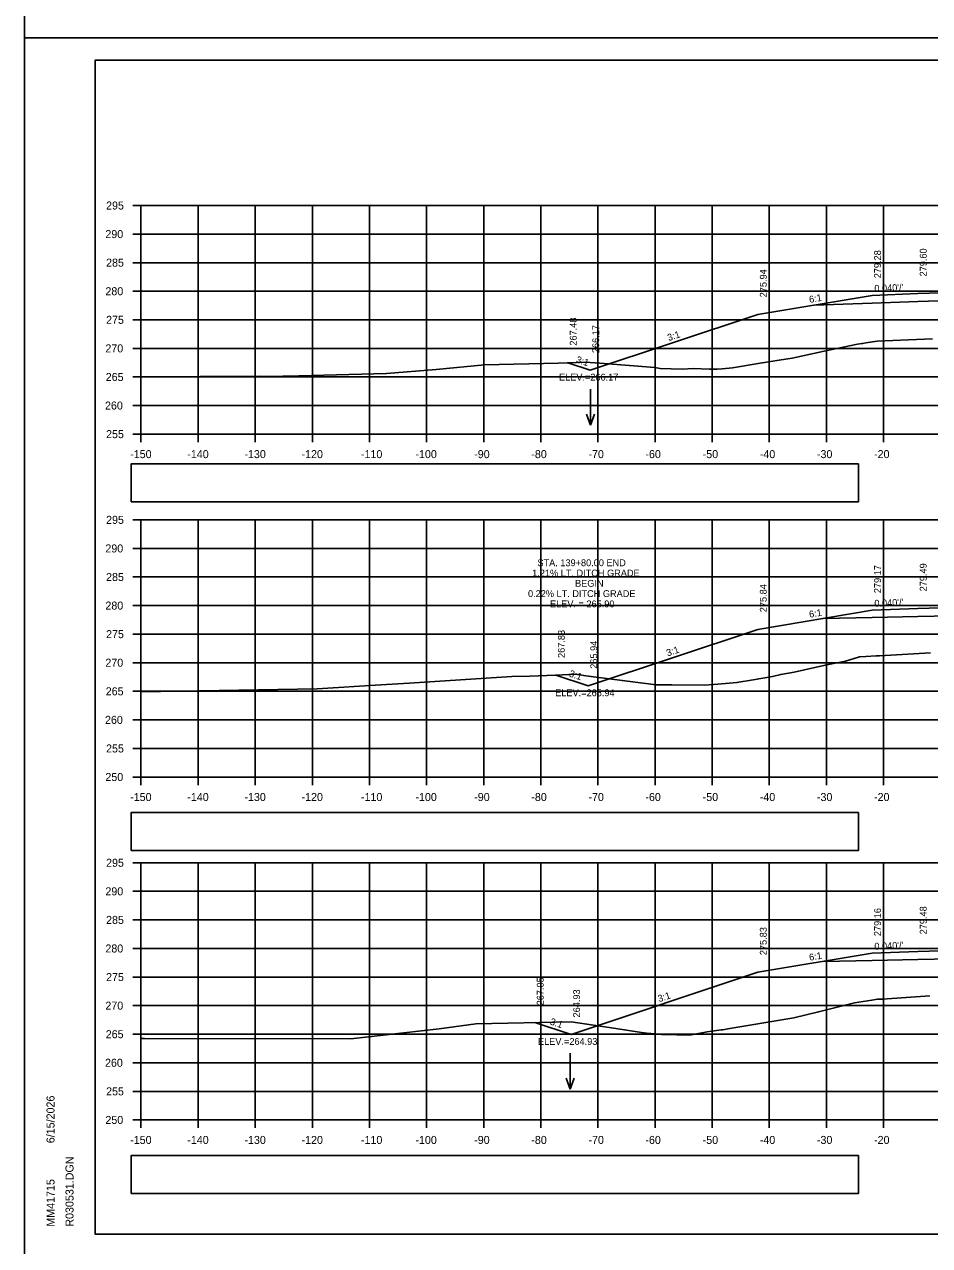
# Model space of a CAD drawing. Extents: x 285 to 4233, y -659 to 3710.
# Drawn here: x 368.9 to 527.3, y 2538.2 to 2751.9 of the extents above; entities that cross this region are included whole.
import ezdxf

# ---------------------------------------------------------------- set-up
doc = ezdxf.new("R2010")
doc.units = 0
for name, color, linetype in [('R_Alt Surface', 7, 'Continuous'), ('R_Axis', 7, 'Continuous'), ('R_Axis Annot', 7, 'Continuous'), ('R_Border', 7, 'Continuous'), ('R_Exist Surface', 7, 'Continuous'), ('R_Fin Surface', 7, 'Continuous'), ('R_Grid', 7, 'Continuous'), ('R_No Plot', 7, 'Continuous'), ('R_Proposed Const Limits', 7, 'Continuous'), ('R_Water Annot', 7, 'Continuous'), ('R_Xsect Elev', 7, 'Continuous'), ('R_Xsect Slope', 7, 'Continuous')]:
    doc.layers.add(name, color=color, linetype=linetype)

msp = doc.modelspace()

# ---------------------------------------------------------------- linework, layer by layer
at = {"layer": 'R_Alt Surface'}
for points in [[(507.11, 2702.79), (517.28, 2703.12), (525.28, 2703.39), (551.28, 2704.24), (551.28, 2704.24), (557.28, 2704.12), (569.1, 2703.89)], [(508.71, 2647.95), (517.28, 2648.12), (525.28, 2648.28), (551.28, 2648.8), (551.28, 2648.8), (557.28, 2648.68), (566.12, 2648.51)], [(508.71, 2587.94), (517.28, 2588.11), (525.28, 2588.27), (551.28, 2588.79), (551.28, 2588.79), (557.28, 2588.67), (566.12, 2588.49)]]:
    msp.add_lwpolyline(points, dxfattribs=at)
at = {"layer": 'R_Axis'}
for p, q in [((387.88, 2720.21), (389.28, 2720.21)), ((389.28, 2680.21), (389.28, 2720.21)), ((387.88, 2715.21), (389.28, 2715.21)), ((387.88, 2710.21), (389.28, 2710.21)), ((387.88, 2705.21), (389.28, 2705.21)), ((387.88, 2700.21), (389.28, 2700.21)), ((387.88, 2695.21), (389.28, 2695.21)), ((387.88, 2690.21), (389.28, 2690.21)), ((387.88, 2685.21), (389.28, 2685.21)), ((387.88, 2680.21), (389.28, 2680.21)), ((389.28, 2680.21), (689.28, 2680.21)), ((389.28, 2678.81), (389.28, 2680.21)), ((399.28, 2678.81), (399.28, 2680.21)), ((409.28, 2678.81), (409.28, 2680.21)), ((419.28, 2678.81), (419.28, 2680.21)), ((429.28, 2678.81), (429.28, 2680.21)), ((439.28, 2678.81), (439.28, 2680.21)), ((449.28, 2678.81), (449.28, 2680.21)), ((459.28, 2678.81), (459.28, 2680.21)), ((469.28, 2678.81), (469.28, 2680.21)), ((479.28, 2678.81), (479.28, 2680.21)), ((489.28, 2678.81), (489.28, 2680.21)), ((499.28, 2678.81), (499.28, 2680.21)), ((509.28, 2678.81), (509.28, 2680.21)), ((519.28, 2678.81), (519.28, 2680.21)), ((387.88, 2665.21), (389.28, 2665.21)), ((389.28, 2620.21), (389.28, 2665.21)), ((387.88, 2660.21), (389.28, 2660.21)), ((387.88, 2655.21), (389.28, 2655.21)), ((387.88, 2650.21), (389.28, 2650.21)), ((387.88, 2645.21), (389.28, 2645.21)), ((387.88, 2640.21), (389.28, 2640.21)), ((387.88, 2635.21), (389.28, 2635.21)), ((387.88, 2630.21), (389.28, 2630.21)), ((387.88, 2625.21), (389.28, 2625.21)), ((387.88, 2620.21), (389.28, 2620.21)), ((389.28, 2620.21), (689.28, 2620.21)), ((389.28, 2618.81), (389.28, 2620.21)), ((399.28, 2618.81), (399.28, 2620.21)), ((409.28, 2618.81), (409.28, 2620.21)), ((419.28, 2618.81), (419.28, 2620.21)), ((429.28, 2618.81), (429.28, 2620.21)), ((439.28, 2618.81), (439.28, 2620.21)), ((449.28, 2618.81), (449.28, 2620.21)), ((459.28, 2618.81), (459.28, 2620.21)), ((469.28, 2618.81), (469.28, 2620.21)), ((479.28, 2618.81), (479.28, 2620.21)), ((489.28, 2618.81), (489.28, 2620.21)), ((499.28, 2618.81), (499.28, 2620.21)), ((509.28, 2618.81), (509.28, 2620.21)), ((519.28, 2618.81), (519.28, 2620.21)), ((387.88, 2605.21), (389.28, 2605.21)), ((389.28, 2560.21), (389.28, 2605.21)), ((387.88, 2600.21), (389.28, 2600.21)), ((387.88, 2595.21), (389.28, 2595.21)), ((387.88, 2590.21), (389.28, 2590.21)), ((387.88, 2585.21), (389.28, 2585.21)), ((387.88, 2580.21), (389.28, 2580.21)), ((387.88, 2575.21), (389.28, 2575.21)), ((387.88, 2570.21), (389.28, 2570.21)), ((387.88, 2565.21), (389.28, 2565.21)), ((387.88, 2560.21), (389.28, 2560.21)), ((389.28, 2560.21), (689.28, 2560.21)), ((389.28, 2558.81), (389.28, 2560.21)), ((399.28, 2558.81), (399.28, 2560.21)), ((409.28, 2558.81), (409.28, 2560.21)), ((419.28, 2558.81), (419.28, 2560.21)), ((429.28, 2558.81), (429.28, 2560.21)), ((439.28, 2558.81), (439.28, 2560.21)), ((449.28, 2558.81), (449.28, 2560.21)), ((459.28, 2558.81), (459.28, 2560.21)), ((469.28, 2558.81), (469.28, 2560.21)), ((479.28, 2558.81), (479.28, 2560.21)), ((489.28, 2558.81), (489.28, 2560.21)), ((499.28, 2558.81), (499.28, 2560.21)), ((509.28, 2558.81), (509.28, 2560.21)), ((519.28, 2558.81), (519.28, 2560.21))]:
    msp.add_line(p, q, dxfattribs=at)
at = {"layer": 'R_Axis Annot'}
for points in [[(387.56, 2668.34), (514.89, 2668.34), (514.89, 2674.99), (387.56, 2674.99)], [(387.56, 2607.35), (514.89, 2607.35), (514.89, 2614), (387.56, 2614)], [(387.56, 2547.31), (514.89, 2547.31), (514.89, 2553.96), (387.56, 2553.96)]]:
    msp.add_lwpolyline(points, close=True, dxfattribs=at)
at = {"layer": 'R_Border'}
for p, q in [((381.28, 2745.67), (697.46, 2745.67)), ((381.28, 2540.21), (381.28, 2745.67)), ((381.28, 2540.21), (381.28, 2540.21)), ((697.46, 2540.21), (381.28, 2540.21))]:
    msp.add_line(p, q, dxfattribs=at)
at = {"layer": 'R_Exist Surface'}
for points in [[(389.28, 2690.24), (410, 2690.33), (411.23, 2690.3), (416.92, 2690.43), (432.29, 2690.79), (440.97, 2691.52), (449.45, 2692.32), (462.31, 2692.63), (467.12, 2692.8), (469.6, 2692.64), (479.22, 2691.88), (480.16, 2691.7), (484.03, 2691.58), (485.95, 2691.68), (488.79, 2691.58), (490.16, 2691.55), (491.01, 2691.62), (492.86, 2691.82), (497.71, 2692.61), (501.38, 2693.21), (502.5, 2693.38), (503.27, 2693.5), (508.9, 2694.7), (514.71, 2695.93), (515.5, 2696.06), (515.65, 2696.09), (516.21, 2696.17), (518.17, 2696.46), (523.67, 2696.7), (527.86, 2696.9)], [(389.28, 2635.09), (420.15, 2635.62), (431.25, 2636.34), (436.24, 2636.64), (454.19, 2637.78), (457.33, 2637.86), (461.88, 2638.04), (465.35, 2638.18), (467.19, 2637.94), (479.49, 2636.37), (482.23, 2636.33), (487.92, 2636.26), (490.27, 2636.44), (493.61, 2636.73), (496.47, 2637.23), (499.87, 2637.82), (501.3, 2638.16), (503.61, 2638.58), (509.08, 2639.77), (512.64, 2640.47), (514.92, 2641.21), (515.1, 2641.27), (516.17, 2641.32), (518.01, 2641.39), (518.18, 2641.41), (518.6, 2641.43), (527.52, 2641.93)], [(389.28, 2574.44), (389.87, 2574.43), (426.01, 2574.4), (441.49, 2576.17), (447.93, 2577.01), (453.48, 2577.17), (464.58, 2577.38), (472.42, 2576.19), (476.93, 2575.51), (477.83, 2575.42), (479.93, 2575.23), (480.43, 2575.18), (480.76, 2575.17), (485.35, 2575.03), (488.39, 2575.61), (490.85, 2575.99), (491.16, 2575.99), (492, 2576.13), (503.6, 2578.09), (507.9, 2579.12), (514.22, 2580.69), (517.21, 2581.16), (518.2, 2581.32), (519.13, 2581.37), (527.41, 2581.94)]]:
    msp.add_lwpolyline(points, dxfattribs=at)
at = {"layer": 'R_Fin Surface'}
for points in [[(464.01, 2692.69), (467.95, 2691.38), (497.28, 2701.15), (517.28, 2704.48), (525.28, 2704.8), (527.28, 2704.87), (551.28, 2705.66), (557.28, 2705.86), (581.28, 2701.86), (594.75, 2697.37), (609.26, 2692.53), (610.21, 2692.21), (611.83, 2692.75)], [(461.93, 2638.04), (467.6, 2636.15), (497.28, 2646.05), (517.28, 2649.38), (525.28, 2649.7), (527.28, 2649.74), (551.28, 2650.22), (557.28, 2649.98), (581.28, 2645.98), (612.07, 2635.72), (615.27, 2636.79)], [(458.23, 2577.26), (464.59, 2575.14), (497.28, 2586.04), (517.28, 2589.37), (525.28, 2589.69), (527.28, 2589.73), (551.28, 2590.21), (557.28, 2589.97), (581.28, 2585.97), (616.51, 2574.22), (622.12, 2576.09)]]:
    msp.add_lwpolyline(points, dxfattribs=at)
at = {"layer": 'R_Grid'}
for p, q in [((389.28, 2720.21), (689.28, 2720.21)), ((389.28, 2680.21), (389.28, 2720.21)), ((399.28, 2680.21), (399.28, 2720.21)), ((409.28, 2680.21), (409.28, 2720.21)), ((419.28, 2680.21), (419.28, 2720.21)), ((429.28, 2680.21), (429.28, 2720.21)), ((439.28, 2680.21), (439.28, 2720.21)), ((449.28, 2680.21), (449.28, 2720.21)), ((459.28, 2680.21), (459.28, 2720.21)), ((469.28, 2680.21), (469.28, 2720.21)), ((479.28, 2680.21), (479.28, 2720.21)), ((489.28, 2680.21), (489.28, 2720.21)), ((499.28, 2680.21), (499.28, 2720.21)), ((509.28, 2680.21), (509.28, 2720.21)), ((519.28, 2680.21), (519.28, 2720.21)), ((389.28, 2715.21), (689.28, 2715.21)), ((389.28, 2710.21), (689.28, 2710.21)), ((389.28, 2705.21), (689.28, 2705.21)), ((389.28, 2700.21), (689.28, 2700.21)), ((389.28, 2695.21), (689.28, 2695.21)), ((389.28, 2690.21), (689.28, 2690.21)), ((389.28, 2685.21), (689.28, 2685.21)), ((389.28, 2680.21), (689.28, 2680.21)), ((389.28, 2665.21), (689.28, 2665.21)), ((389.28, 2620.21), (389.28, 2665.21)), ((399.28, 2620.21), (399.28, 2665.21)), ((409.28, 2620.21), (409.28, 2665.21)), ((419.28, 2620.21), (419.28, 2665.21)), ((429.28, 2620.21), (429.28, 2665.21)), ((439.28, 2620.21), (439.28, 2665.21)), ((449.28, 2620.21), (449.28, 2665.21)), ((459.28, 2620.21), (459.28, 2665.21)), ((469.28, 2620.21), (469.28, 2665.21)), ((479.28, 2620.21), (479.28, 2665.21)), ((489.28, 2620.21), (489.28, 2665.21)), ((499.28, 2620.21), (499.28, 2665.21)), ((509.28, 2620.21), (509.28, 2665.21)), ((519.28, 2620.21), (519.28, 2665.21)), ((389.28, 2660.21), (689.28, 2660.21)), ((389.28, 2655.21), (689.28, 2655.21)), ((389.28, 2650.21), (689.28, 2650.21)), ((389.28, 2645.21), (689.28, 2645.21)), ((389.28, 2640.21), (689.28, 2640.21)), ((389.28, 2635.21), (689.28, 2635.21)), ((389.28, 2630.21), (689.28, 2630.21)), ((389.28, 2625.21), (689.28, 2625.21)), ((389.28, 2620.21), (689.28, 2620.21)), ((389.28, 2605.21), (689.28, 2605.21)), ((389.28, 2560.21), (389.28, 2605.21)), ((399.28, 2560.21), (399.28, 2605.21)), ((409.28, 2560.21), (409.28, 2605.21)), ((419.28, 2560.21), (419.28, 2605.21)), ((429.28, 2560.21), (429.28, 2605.21)), ((439.28, 2560.21), (439.28, 2605.21)), ((449.28, 2560.21), (449.28, 2605.21)), ((459.28, 2560.21), (459.28, 2605.21)), ((469.28, 2560.21), (469.28, 2605.21)), ((479.28, 2560.21), (479.28, 2605.21)), ((489.28, 2560.21), (489.28, 2605.21)), ((499.28, 2560.21), (499.28, 2605.21)), ((509.28, 2560.21), (509.28, 2605.21)), ((519.28, 2560.21), (519.28, 2605.21)), ((389.28, 2600.21), (689.28, 2600.21)), ((389.28, 2595.21), (689.28, 2595.21)), ((389.28, 2590.21), (689.28, 2590.21)), ((389.28, 2585.21), (689.28, 2585.21)), ((389.28, 2580.21), (689.28, 2580.21)), ((389.28, 2575.21), (689.28, 2575.21)), ((389.28, 2570.21), (689.28, 2570.21)), ((389.28, 2565.21), (689.28, 2565.21)), ((389.28, 2560.21), (689.28, 2560.21))]:
    msp.add_line(p, q, dxfattribs=at)
at = {"layer": 'R_No Plot'}
for p, q in [((368.88, 2749.57), (702.21, 2749.57)), ((368.88, 2749.56), (702.21, 2749.56))]:
    msp.add_line(p, q, dxfattribs=at)
for points in [[(368.87, 2962.9), (702.21, 2962.9), (702.21, 2749.56), (368.87, 2749.56)], [(368.87, 2749.56), (702.21, 2749.56), (702.21, 2536.23), (368.87, 2536.23)], [(615.2, 2745.67), (634.82, 2745.67), (634.82, 2735.79), (650.93, 2735.79), (674.13, 2735.79), (674.25, 2707.63), (697.46, 2707.63), (697.46, 2540.21), (381.28, 2540.21), (381.28, 2745.67)]]:
    msp.add_lwpolyline(points, close=True, dxfattribs=at)
at = {"layer": 'R_Proposed Const Limits'}
for points in [[(527.28, 2704.85), (527.28, 2704.86), (527.28, 2704.87), (527.28, 2704.88), (527.28, 2704.9)], [(527.28, 2649.73), (527.28, 2649.74), (527.28, 2649.74), (527.28, 2649.75), (527.28, 2649.75), (527.28, 2649.76)], [(527.28, 2589.73), (527.28, 2589.73), (527.28, 2589.73)]]:
    msp.add_lwpolyline(points, dxfattribs=at)
at = {"layer": 'R_Water Annot'}
for p, q in [((467.99, 2688.08), (467.99, 2681.8)), ((467.99, 2681.8), (467.29, 2683.72)), ((467.99, 2681.8), (468.69, 2683.72)), ((464.44, 2571.9), (464.44, 2565.62)), ((464.44, 2565.62), (463.74, 2567.54)), ((464.44, 2565.62), (465.14, 2567.54))]:
    msp.add_line(p, q, dxfattribs=at)

# ---------------------------------------------------------------- texts
at = {"layer": 'R_Axis Annot'}
for s, p in [('295', (383.17, 2719.51)), ('290', (383.05, 2714.51)), ('285', (383.17, 2709.51)), ('280', (383.05, 2704.51)), ('275', (383.17, 2699.51)), ('270', (383.05, 2694.51)), ('265', (383.11, 2689.51)), ('260', (382.98, 2684.51)), ('255', (383.17, 2679.51)), ('-150', (387.39, 2676.01)), ('-140', (397.39, 2676.01)), ('-130', (407.39, 2676.01)), ('-120', (417.39, 2676.01)), ('-110', (427.79, 2676.01)), ('-100', (437.33, 2676.01)), ('-90', (447.62, 2676.01)), ('-80', (457.62, 2676.01)), ('-70', (467.62, 2676.01)), ('-60', (477.59, 2676.01)), ('-50', (487.62, 2676.01)), ('-40', (497.62, 2676.01)), ('-30', (507.62, 2676.01)), ('-20', (517.62, 2676.01)), ('295', (383.17, 2664.51)), ('290', (383.05, 2659.51)), ('285', (383.17, 2654.51)), ('280', (383.05, 2649.51)), ('275', (383.17, 2644.51)), ('270', (383.05, 2639.51)), ('265', (383.11, 2634.51)), ('260', (382.98, 2629.51)), ('255', (383.17, 2624.51)), ('250', (383.05, 2619.51)), ('-150', (387.39, 2616.01)), ('-140', (397.39, 2616.01)), ('-130', (407.39, 2616.01)), ('-120', (417.39, 2616.01)), ('-110', (427.79, 2616.01)), ('-100', (437.33, 2616.01)), ('-90', (447.62, 2616.01)), ('-80', (457.62, 2616.01)), ('-70', (467.62, 2616.01)), ('-60', (477.59, 2616.01)), ('-50', (487.62, 2616.01)), ('-40', (497.62, 2616.01)), ('-30', (507.62, 2616.01)), ('-20', (517.62, 2616.01)), ('295', (383.17, 2604.51)), ('290', (383.05, 2599.51)), ('285', (383.17, 2594.51)), ('280', (383.05, 2589.51)), ('275', (383.17, 2584.51)), ('270', (383.05, 2579.51)), ('265', (383.11, 2574.51)), ('260', (382.98, 2569.51)), ('255', (383.17, 2564.51)), ('250', (383.05, 2559.51)), ('-150', (387.39, 2556.01)), ('-140', (397.39, 2556.01)), ('-130', (407.39, 2556.01)), ('-120', (417.39, 2556.01)), ('-110', (427.79, 2556.01)), ('-100', (437.33, 2556.01)), ('-90', (447.62, 2556.01)), ('-80', (457.62, 2556.01)), ('-70', (467.62, 2556.01)), ('-60', (477.59, 2556.01)), ('-50', (487.62, 2556.01)), ('-40', (497.62, 2556.01)), ('-30', (507.62, 2556.01)), ('-20', (517.62, 2556.01))]:
    msp.add_text(s, height=1.4, dxfattribs=at).set_placement(p)
at = {"layer": 'R_Border'}
for s, p in [('6/15/2026', (374.14, 2556.14)), ('R030531.DGN', (377.47, 2541.53)), ('MM41715', (374.14, 2541.53))]:
    msp.add_text(s, height=1.4, rotation=90, dxfattribs=at).set_placement(p)
at = {"layer": 'R_Xsect Elev'}
for s, p in [('279.28', (518.83, 2707.48)), ('279.60', (526.83, 2707.8)), ('275.94', (498.83, 2704.15)), ('267.48', (465.56, 2695.69)), ('266.17', (469.5, 2694.38)), ('279.17', (518.83, 2652.38)), ('279.49', (526.83, 2652.7)), ('275.84', (498.83, 2649.05)), ('267.83', (463.48, 2641.04)), ('265.94', (469.15, 2639.15)), ('279.16', (518.83, 2592.37)), ('279.48', (526.83, 2592.69)), ('275.83', (498.83, 2589.04)), ('267.05', (459.78, 2580.26)), ('264.93', (466.14, 2578.14))]:
    msp.add_text(s, height=1.2, rotation=90, dxfattribs=at).set_placement(p)
for s, p in [('ELEV.=266.17', (462.46, 2689.58)), ('STA. 139+80.00 END', (458.69, 2657.1)), ('1.21% LT. DITCH GRADE', (457.77, 2655.3)), ('BEGIN', (465.28, 2653.5)), ('0.22% LT. DITCH GRADE', (457.04, 2651.7)), ('ELEV. = 265.90', (460.89, 2649.9)), ('ELEV.=265.94', (461.8, 2634.35)), ('ELEV.=264.93', (458.79, 2573.34))]:
    msp.add_text(s, height=1.2, dxfattribs=at).set_placement(p)
at = {"layer": 'R_Xsect Slope'}
for s, rotation, p in [("0.040'/'", 2.2906, (517.7, 2705.1)), ('6:1', 9.4623, (506.35, 2703.17)), ('3:1', 18.4349, (481.67, 2696.47)), ('3:1', 341.5651, (465.35, 2692.77)), ('6:1', 9.4623, (506.35, 2648.07)), ("0.040'/'", 2.2906, (517.7, 2650)), ('3:1', 18.4349, (481.49, 2641.31)), ('3:1', 341.5651, (464.13, 2637.83)), ("0.040'/'", 2.2906, (517.7, 2589.99)), ('6:1', 9.4623, (506.35, 2588.05)), ('3:1', 18.4349, (479.99, 2580.8)), ('3:1', 341.5651, (460.78, 2576.94))]:
    msp.add_text(s, height=1.2, rotation=rotation, dxfattribs=at).set_placement(p)

doc.saveas('drawing.dxf')
